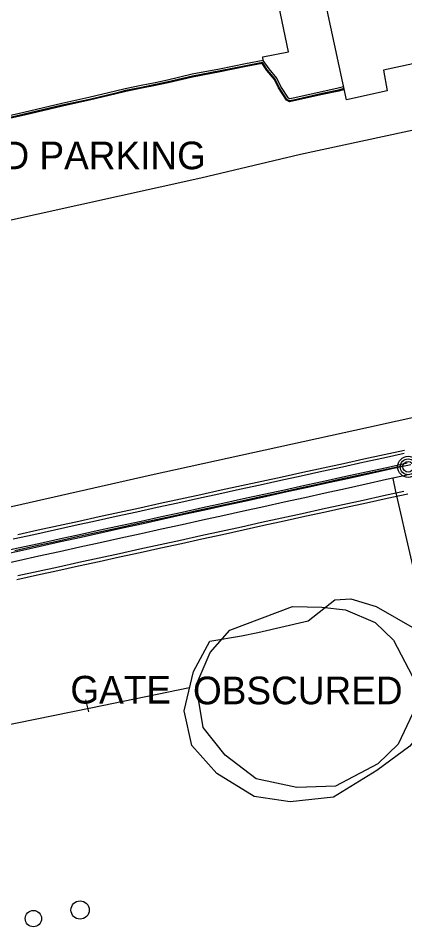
# Model space of a CAD drawing. Extents: x 368532 to 392481, y 10654822 to 10676899.
# Drawn here: x 390322.3 to 390392.2, y 10658956.2 to 10659120.5 of the extents above; entities that cross this region are included whole.
import ezdxf

# ---------------------------------------------------------------- set-up
doc = ezdxf.new("R2010")
doc.units = 0
for name, color, linetype in [('p_Catenary', 7, 'Continuous'), ('p_dtm obscured area', 7, 'Continuous'), ('p_dtm sidewalk', 7, 'Continuous'), ('p_road - paved curb', 7, 'Continuous'), ('p_road general road feature', 7, 'Continuous'), ('p_structure building', 7, 'Continuous'), ('p_structure fence', 7, 'Continuous'), ('p_structure unidentified', 7, 'Continuous'), ('p_utility general pole', 7, 'Continuous'), ('p_veg woods', 7, 'Continuous')]:
    doc.layers.add(name, color=color, linetype=linetype)

msp = doc.modelspace()

# ---------------------------------------------------------------- linework, layer by layer
at = {"layer": 'p_Catenary'}
for points in [[(390321.45, 10659026.36), (390325.17, 10659027.17), (390328.89, 10659027.99), (390332.61, 10659028.8), (390336.33, 10659029.62), (390340.04, 10659030.43), (390343.76, 10659031.25), (390347.48, 10659032.06), (390351.2, 10659032.88), (390354.92, 10659033.69), (390358.64, 10659034.51), (390362.36, 10659035.32), (390366.07, 10659036.14), (390369.79, 10659036.96), (390373.51, 10659037.77), (390377.23, 10659038.59), (390380.95, 10659039.4), (390384.67, 10659040.22), (390388.39, 10659041.03), (390392.1, 10659041.85)], [(390322.26, 10659027.17), (390325.94, 10659027.98), (390329.62, 10659028.78), (390333.3, 10659029.58), (390336.98, 10659030.38), (390340.66, 10659031.19), (390344.34, 10659031.99), (390348.02, 10659032.79), (390351.7, 10659033.59), (390355.38, 10659034.39), (390359.05, 10659035.2), (390362.73, 10659036), (390366.41, 10659036.8), (390370.09, 10659037.6), (390373.77, 10659038.4), (390377.45, 10659039.21), (390381.13, 10659040.01), (390384.81, 10659040.81), (390388.49, 10659041.61), (390392.17, 10659042.42)], [(390318.65, 10659023.93), (390322.35, 10659024.74), (390326.05, 10659025.54), (390329.75, 10659026.35), (390333.45, 10659027.16), (390337.15, 10659027.97), (390340.85, 10659028.78), (390344.55, 10659029.58), (390348.25, 10659030.39), (390351.96, 10659031.2), (390355.66, 10659032.01), (390359.36, 10659032.82), (390363.06, 10659033.63), (390366.76, 10659034.43), (390370.46, 10659035.24), (390374.16, 10659036.05), (390377.86, 10659036.86), (390381.56, 10659037.67), (390385.26, 10659038.47), (390388.97, 10659039.28), (390392.67, 10659040.09)], [(390318.82, 10659023.39), (390322.55, 10659024.21), (390326.28, 10659025.04), (390330, 10659025.86), (390333.73, 10659026.68), (390337.45, 10659027.5), (390341.18, 10659028.32), (390344.91, 10659029.14), (390348.63, 10659029.97), (390352.36, 10659030.79), (390356.08, 10659031.61), (390359.81, 10659032.43), (390363.54, 10659033.25), (390367.26, 10659034.07), (390370.99, 10659034.89), (390374.71, 10659035.72), (390378.44, 10659036.54), (390382.17, 10659037.36), (390385.89, 10659038.18), (390389.62, 10659039), (390393.34, 10659039.82)], [(390321.71, 10659024.27), (390325.4, 10659025.08), (390329.08, 10659025.89), (390332.77, 10659026.69), (390336.45, 10659027.5), (390340.14, 10659028.31), (390343.82, 10659029.11), (390347.51, 10659029.92), (390351.19, 10659030.72), (390354.88, 10659031.53), (390358.56, 10659032.34), (390362.25, 10659033.14), (390365.93, 10659033.95), (390369.62, 10659034.76), (390373.3, 10659035.56), (390376.99, 10659036.37), (390380.67, 10659037.18), (390384.36, 10659037.98), (390388.04, 10659038.79), (390391.73, 10659039.59)], [(390318.69, 10659021.63), (390322.39, 10659022.45), (390326.09, 10659023.26), (390329.78, 10659024.08), (390333.48, 10659024.89), (390337.18, 10659025.71), (390340.87, 10659026.52), (390344.57, 10659027.34), (390348.27, 10659028.15), (390351.96, 10659028.97), (390355.66, 10659029.78), (390359.36, 10659030.6), (390363.05, 10659031.41), (390366.75, 10659032.23), (390370.45, 10659033.04), (390374.14, 10659033.86), (390377.84, 10659034.68), (390381.54, 10659035.49), (390385.23, 10659036.31), (390388.93, 10659037.12), (390392.63, 10659037.94)], [(390390.04, 10659037.28), (390390.57, 10659034.92), (390391.11, 10659032.55), (390391.64, 10659030.19), (390392.18, 10659027.83), (390392.72, 10659025.46), (390393.25, 10659023.1), (390393.79, 10659020.73), (390394.32, 10659018.37), (390394.86, 10659016.01), (390395.4, 10659013.64), (390395.93, 10659011.28), (390396.47, 10659008.92), (390397, 10659006.55), (390397.54, 10659004.19), (390398.08, 10659001.82), (390398.61, 10658999.46), (390399.15, 10658997.1), (390399.68, 10658994.73), (390400.22, 10658992.35)], [(390322.08, 10659019), (390325.8, 10659019.82), (390329.52, 10659020.63), (390333.24, 10659021.45), (390336.96, 10659022.27), (390340.68, 10659023.08), (390344.4, 10659023.9), (390348.12, 10659024.72), (390351.84, 10659025.53), (390355.56, 10659026.35), (390359.28, 10659027.16), (390363, 10659027.98), (390366.72, 10659028.8), (390370.44, 10659029.61), (390374.17, 10659030.43), (390377.89, 10659031.25), (390381.61, 10659032.06), (390385.33, 10659032.88), (390389.05, 10659033.7), (390392.77, 10659034.51)], [(390322.27, 10659019.7), (390325.94, 10659020.51), (390329.61, 10659021.31), (390333.29, 10659022.11), (390336.96, 10659022.92), (390340.64, 10659023.72), (390344.31, 10659024.52), (390347.98, 10659025.33), (390351.66, 10659026.13), (390355.33, 10659026.94), (390359.01, 10659027.74), (390362.68, 10659028.54), (390366.35, 10659029.35), (390370.03, 10659030.15), (390373.7, 10659030.95), (390377.37, 10659031.76), (390381.05, 10659032.56), (390384.72, 10659033.36), (390388.4, 10659034.17), (390392.07, 10659034.97)]]:
    msp.add_lwpolyline(points, dxfattribs=at)
at = {"layer": 'p_dtm obscured area'}
msp.add_lwpolyline([(390365.68, 10659009.43), (390374.78, 10659011.5), (390379.6, 10659015.34), (390382.47, 10659015.5), (390387.04, 10659014.13), (390393.96, 10659010.15), (390395.94, 10659007.44), (390398.31, 10659002.05), (390397.77, 10658994.65), (390393.15, 10658988.87), (390387.17, 10658984.45), (390379.32, 10658979.65), (390371.5, 10658978.79), (390365, 10658979.77), (390358.25, 10658983.9), (390353.74, 10658988.95), (390352.32, 10658995.25), (390354.06, 10659002.39), (390357, 10659007.84), (390362.68, 10659008.83)], close=True, dxfattribs=at)
at = {"layer": 'p_dtm sidewalk'}
for p, q in [((390371.23, 10659114.46), (390362.83, 10659154.76)), ((390366.57, 10659113.57), (390371.23, 10659114.46)), ((390366.65, 10659112.87), (390366.57, 10659113.57))]:
    msp.add_line(p, q, dxfattribs=at)
at = {"layer": 'p_road - paved curb'}
for p, q in [((390453.98, 10659113.29), (390373.36, 10659095.87)), ((390373.36, 10659095.87), (390355.38, 10659091.61)), ((390355.38, 10659091.61), (390294.83, 10659078.15)), ((390385.65, 10659046.54), (390421.87, 10659054.68)), ((390346.39, 10659037.91), (390385.65, 10659046.54)), ((390319.8, 10659031.9), (390346.39, 10659037.91))]:
    msp.add_line(p, q, dxfattribs=at)
at = {"layer": 'p_road general road feature'}
for p, q in [((390363.45, 10659112.28), (390358.76, 10659111.32)), ((390363.52, 10659111.94), (390358.83, 10659110.98)), ((390363.55, 10659111.79), (390358.86, 10659110.83)), ((390366.65, 10659112.87), (390363.45, 10659112.28)), ((390366.49, 10659112.49), (390363.52, 10659111.94)), ((390366.42, 10659112.32), (390363.55, 10659111.79)), ((390367.3, 10659111.06), (390366.42, 10659112.32)), ((390367.42, 10659111.15), (390366.49, 10659112.49)), ((390367.7, 10659111.37), (390366.65, 10659112.87)), ((390353.77, 10659110.38), (390349.35, 10659109.35)), ((390353.84, 10659110.04), (390349.43, 10659109.01)), ((390353.87, 10659109.89), (390349.46, 10659108.86)), ((390358.76, 10659111.32), (390353.77, 10659110.38)), ((390358.83, 10659110.98), (390353.84, 10659110.04)), ((390358.86, 10659110.83), (390353.87, 10659109.89)), ((390368.68, 10659109.43), (390367.3, 10659111.06)), ((390368.81, 10659109.51), (390367.42, 10659111.15)), ((390369.11, 10659109.7), (390367.7, 10659111.37)), ((390344.59, 10659108.34), (390341.67, 10659107.77)), ((390347.08, 10659108.85), (390344.59, 10659108.34)), ((390347.15, 10659108.51), (390344.66, 10659108)), ((390347.18, 10659108.36), (390344.69, 10659107.85)), ((390349.35, 10659109.35), (390347.08, 10659108.85)), ((390349.43, 10659109.01), (390347.15, 10659108.51)), ((390349.46, 10659108.86), (390347.18, 10659108.36)), ((390369.37, 10659107.94), (390368.68, 10659109.43)), ((390369.5, 10659108.01), (390368.81, 10659109.51)), ((390369.81, 10659108.18), (390369.11, 10659109.7)), ((390339.92, 10659107.32), (390335.12, 10659106.18)), ((390340, 10659106.98), (390335.2, 10659105.84)), ((390340.04, 10659106.83), (390335.23, 10659105.69)), ((390341.67, 10659107.77), (390339.92, 10659107.32)), ((390341.75, 10659107.43), (390340, 10659106.98)), ((390341.78, 10659107.28), (390340.04, 10659106.83)), ((390344.66, 10659108), (390341.75, 10659107.43)), ((390344.69, 10659107.85), (390341.78, 10659107.28)), ((390370.83, 10659105.69), (390369.37, 10659107.94)), ((390370.93, 10659105.81), (390369.5, 10659108.01)), ((390371.18, 10659106.08), (390369.81, 10659108.18)), ((390377.23, 10659107.23), (390372.07, 10659106.05)), ((390377.31, 10659106.89), (390372.14, 10659105.71)), ((390377.34, 10659106.74), (390372.17, 10659105.56)), ((390380.16, 10659107.85), (390377.23, 10659107.23)), ((390380.24, 10659107.51), (390377.31, 10659106.89)), ((390380.28, 10659107.36), (390377.34, 10659106.74)), ((390381.15, 10659108.14), (390380.16, 10659107.85)), ((390381.23, 10659107.8), (390380.24, 10659107.51)), ((390381.26, 10659107.65), (390380.28, 10659107.36)), ((390330.22, 10659105.11), (390323.34, 10659103.5)), ((390335.12, 10659106.18), (390330.22, 10659105.11)), ((390335.2, 10659105.84), (390330.3, 10659104.77)), ((390335.23, 10659105.69), (390330.33, 10659104.62)), ((390371.39, 10659105.41), (390370.83, 10659105.69)), ((390371.41, 10659105.57), (390370.93, 10659105.81)), ((390371.46, 10659105.93), (390371.18, 10659106.08)), ((390372.17, 10659105.56), (390371.39, 10659105.41)), ((390372.14, 10659105.71), (390371.41, 10659105.57)), ((390372.07, 10659106.05), (390371.46, 10659105.93)), ((390323.34, 10659103.5), (390315.75, 10659101.77)), ((390330.3, 10659104.77), (390323.42, 10659103.16)), ((390330.33, 10659104.62), (390323.45, 10659103.01)), ((390323.42, 10659103.16), (390315.82, 10659101.43)), ((390323.45, 10659103.01), (390315.85, 10659101.28))]:
    msp.add_line(p, q, dxfattribs=at)
at = {"layer": 'p_structure building'}
msp.add_lwpolyline([(390450.86, 10659219.97), (390600.22, 10659252.28), (390619.71, 10659161.22), (390388.37, 10659111.1), (390389.03, 10659107.38), (390381.67, 10659105.74), (390361.2, 10659200.9), (390372.92, 10659203.44), (390438.52, 10659278.23)], close=True, dxfattribs=at)
at = {"layer": 'p_structure fence'}
for p, q in [((390353.32, 10658999.38), (390335.45, 10658995.75)), ((390334.53, 10658997.22), (390335.03, 10658995.04)), ((390335.45, 10658995.75), (390286.95, 10658985.73))]:
    msp.add_line(p, q, dxfattribs=at)
at = {"layer": 'p_structure unidentified'}
for centre, radius in [((390333.53, 10658959.21), 1.65), ((390325.08, 10658957.66), 1.48)]:
    msp.add_circle(centre, radius, dxfattribs=at)
at = {"layer": 'p_utility general pole'}
for radius in [1.9, 1.44, 0.973]:
    msp.add_circle((390392.84, 10659039.38), radius, dxfattribs=at)
at = {"layer": 'p_veg woods'}
msp.add_lwpolyline([(390377.25, 10659014.01), (390381.49, 10659013.49), (390386.85, 10659011.2), (390390.16, 10659008.02), (390394.27, 10659000.17), (390393.67, 10658994.82), (390391.02, 10658989.22), (390387.36, 10658985.68), (390379.69, 10658981.63), (390372.72, 10658981.37), (390365.36, 10658982.95), (390359.75, 10658987.25), (390355.79, 10658992.22), (390354.54, 10658999.9), (390357.06, 10659005.79), (390360.58, 10659009.81), (390371.91, 10659014.09)], close=True, dxfattribs=at)

# ---------------------------------------------------------------- texts
at = {"layer": 'p_dtm obscured area'}
msp.add_text(' OBSCURED', height=5, dxfattribs=at).set_placement((390352.08, 10658996.43))
at = {"layer": 'p_road general road feature'}
msp.add_text(' PAVED PARKING', height=5, dxfattribs=at).set_placement((390299.8, 10659093.21))
at = {"layer": 'p_structure fence'}
msp.add_text(' GATE', height=5, dxfattribs=at).set_placement((390329.91, 10658996.57))

doc.saveas('drawing.dxf')
